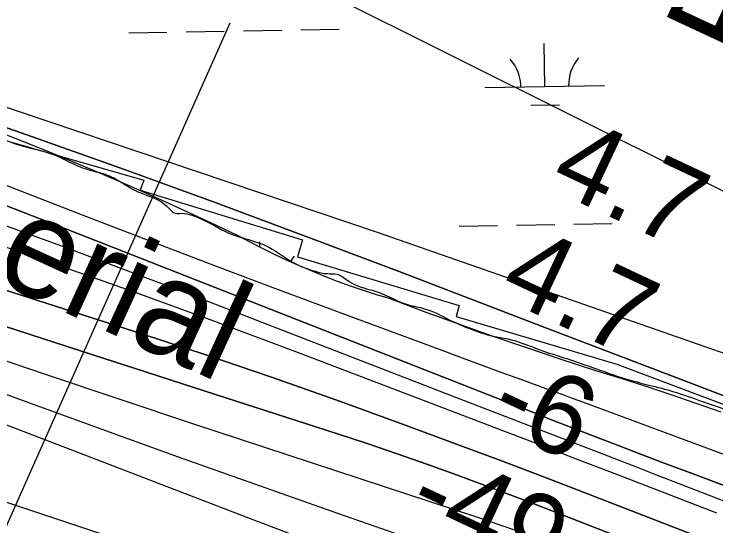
# Model space of a CAD drawing. Extents: x 3855477 to 3893699, y 299188 to 325115.
# Drawn here: x 3887154 to 3887741, y 318105 to 318533 of the extents above; entities that cross this region are included whole.
import ezdxf

# ---------------------------------------------------------------- set-up
doc = ezdxf.new("R2010")
doc.units = 0
for name, color, linetype in [('V-RIVR-EDGE', 7, 'Continuous'), ('V-RIVR-IDEN', 7, 'Continuous'), ('V-RIVR-RANG', 7, 'Continuous'), ('V-RIVR-RANG-IDEN', 7, 'Continuous'), ('V-RRAP-FSHR', 7, 'Continuous'), ('V-RRAP-RVMT', 7, 'Continuous'), ('V-TOPO-DPTH', 7, 'Continuous'), ('V-TOPO-MAJR', 7, 'Continuous'), ('V-TOPO-MINR', 7, 'Continuous'), ('V-TOPO-WATR', 7, 'Continuous'), ('V-WETL-SWMP', 7, 'Continuous')]:
    doc.layers.add(name, color=color, linetype=linetype)

msp = doc.modelspace()

# ---------------------------------------------------------------- linework, layer by layer
at = {"layer": 'V-RIVR-EDGE'}
msp.add_spline([(3882913.07, 320040.06), (3882915.62, 320023.31), (3882920.75, 320004.57), (3882925.91, 319994.19), (3882938.63, 319980.21), (3882958.1, 319959.44), (3882969.63, 319947.06), (3882988.69, 319921.11), (3882997.83, 319910.32), (3883016.92, 319894.33), (3883040.79, 319875.15), (3883065.46, 319858.35), (3883074.21, 319851.15), (3883076.99, 319846.76), (3883076.17, 319838.39), (3883079.35, 319835.99), (3883089.7, 319829.59), (3883100.85, 319827.57), (3883118.38, 319827.13), (3883127.15, 319826.31), (3883136.71, 319823.5), (3883150.24, 319817.88), (3883163.79, 319815.46), (3883172.55, 319812.25), (3883186.87, 319803.45), (3883203.98, 319792.64), (3883220.31, 319786.63), (3883247, 319780.98), (3883267.7, 319771.76), (3883286.41, 319765.34), (3883334.2, 319752.07), (3883358.49, 319742.84), (3883374.02, 319734.83), (3883397.11, 319726.41), (3883413.05, 319725.17), (3883429.78, 319723.94), (3883441.34, 319723.11), (3883453.29, 319720.69), (3883466.02, 319713.09), (3883479.95, 319705.08), (3883489.91, 319704.26), (3883527.34, 319690.22), (3883553.21, 319677), (3883567.55, 319671.39), (3883604.17, 319654.96), (3883613.73, 319653.34), (3883624.49, 319652.91), (3883634.45, 319650.1), (3883661.52, 319638.48), (3883676.25, 319631.27), (3883688.98, 319621.67), (3883706.1, 319614.45), (3883729.19, 319605.63), (3883766.61, 319588.4), (3883795.68, 319577.97), (3883823.95, 319569.53), (3883888.45, 319543.06), (3883936.22, 319521.82), (3883952.94, 319515.8), (3884165.99, 319447.53), (3884193.47, 319441.08), (3884330.86, 319398.5), (3884355.55, 319389.67), (3884375.06, 319382.05), (3884570.17, 319313.42), (3884589.68, 319305.4), (3884662.93, 319270.94), (3884854.78, 319175.22), (3884883.03, 319156.42), (3884897.36, 319146.82), (3884909.7, 319140.41), (3884939.96, 319128.78), (3884943.14, 319128.77), (3884951.91, 319128.75), (3884958.28, 319127.14), (3884973.81, 319120.72), (3884980.98, 319119.91), (3884992.54, 319118.68), (3885018.83, 319115.43), (3885038.75, 319110.2), (3885055.47, 319103.78), (3885077.75, 319090.97), (3885091.29, 319082.97), (3885105.22, 319077.36), (3885120.75, 319072.53), (3885137.87, 319066.51), (3885153.8, 319061.69), (3885176.1, 319054.07), (3885192.42, 319047.25), (3885212.74, 319042.02), (3885236.64, 319036.38), (3885260.93, 319028.75), (3885280.84, 319023.52), (3885320.26, 319009.47), (3885333.41, 319006.65), (3885341.78, 319010.61), (3885348.96, 319010.6), (3885360.91, 319007.38), (3885367.27, 319002.18), (3885375.21, 318990.6), (3885390.72, 318976.62), (3885409.81, 318961.03), (3885442.04, 318941.02), (3885463.54, 318930.61), (3885519.64, 318891.41), (3885550.26, 318866.63), (3885563.39, 318858.22), (3885583.3, 318852.6), (3885601.22, 318845.78), (3885609.58, 318839.78), (3885620.71, 318828.19), (3885637.42, 318818.19), (3885654.54, 318810.97), (3885670.48, 318809.34), (3885686.02, 318808.9), (3885702.35, 318805.27), (3885731.82, 318796.03), (3885773.22, 318778.8), (3885814.64, 318765.54), (3885852.09, 318760.27), (3885861.25, 318759.85), (3885864.85, 318764.62), (3885869.63, 318765.01), (3885880.79, 318764.98), (3885903.1, 318760.94), (3885937.76, 318754.08), (3885959.28, 318753.23), (3885985.97, 318749.97), (3886007.49, 318748.72), (3886012.67, 318748.71), (3886021.02, 318743.51), (3886024.61, 318743.5), (3886036.97, 318744.27), (3886045.74, 318744.25), (3886058.49, 318742.62), (3886070.03, 318737.81), (3886081.98, 318736.58), (3886104.29, 318732.54), (3886127, 318728.5), (3886153.69, 318723.65), (3886184.76, 318716.8), (3886220.6, 318705.55), (3886238.12, 318702.32), (3886252.87, 318700.69), (3886283.53, 318690.25), (3886299.85, 318684.24), (3886315.4, 318684.2), (3886332.93, 318683.76), (3886350.45, 318679.33), (3886367.98, 318674.1), (3886377.54, 318674.88), (3886395.08, 318673.24), (3886413.41, 318672), (3886429.73, 318666.78), (3886442.46, 318658.38), (3886451.22, 318653.57), (3886461.17, 318649.56), (3886487.46, 318641.93), (3886521.71, 318631.88), (3886548.79, 318623.04), (3886589.41, 318610.59), (3886599.37, 318610.16), (3886610.52, 318606.15), (3886629.62, 318593.75), (3886639.95, 318584.16), (3886659.06, 318574.95), (3886680.55, 318563.73), (3886701.66, 318556.11), (3886720.37, 318549.29), (3886735.5, 318541.28), (3886747.05, 318538.06), (3886762.98, 318535.23), (3886783.28, 318525.62), (3886805.58, 318518.39), (3886818.33, 318514.77), (3886870.9, 318500.69), (3886884.85, 318500.66), (3886895.21, 318500.63), (3886902.37, 318496.23), (3886910.34, 318494.22), (3886931.84, 318488.59), (3886964.9, 318480.53), (3886991.19, 318474.09), (3886999.96, 318474.07), (3887005.54, 318476.05), (3887011.13, 318481.22), (3887013.93, 318481.61), (3887016.31, 318480.41), (3887017.5, 318474.82), (3887019.08, 318470.84), (3887027.44, 318468.02), (3887043.37, 318462.8), (3887054.52, 318458.39), (3887069.66, 318455.96), (3887077.22, 318453.95), (3887087.58, 318450.74), (3887101.92, 318446.72), (3887154.86, 318424.27), (3887167.61, 318420.65), (3887188.32, 318414.62), (3887203.44, 318407.41), (3887217.38, 318402.2), (3887228.13, 318399.38), (3887240.08, 318394.17), (3887254.8, 318385.36), (3887275.5, 318376.55), (3887283.06, 318370.55), (3887288.63, 318366.15), (3887293.81, 318366.14), (3887302.57, 318364.52), (3887320.89, 318356.11), (3887334.82, 318348.9), (3887347.56, 318344.88), (3887367.07, 318337.66), (3887387.36, 318324.86), (3887405.68, 318317.64), (3887416.03, 318315.62), (3887424, 318315.2), (3887432.36, 318310.4), (3887439.92, 318306), (3887457.84, 318300.37), (3887483.72, 318289.55), (3887497.26, 318286.33), (3887517.96, 318277.11), (3887536.28, 318269.09), (3887554.6, 318263.47), (3887566.94, 318261.05), (3887592.03, 318252.62), (3887630.66, 318239.77), (3887658.93, 318229.73), (3887684.82, 318222.5), (3887705.92, 318216.86), (3887729.42, 318208.84), (3887756.1, 318199.6), (3887774.81, 318191.98), (3887794.32, 318183.97), (3887813.43, 318177.94), (3887834.53, 318168.72), (3887845.28, 318163.12), (3887852.04, 318156.72), (3887853.62, 318153.13), (3887859.19, 318148.34), (3887867.55, 318142.74), (3887873.92, 318140.73), (3887888.65, 318136.31), (3887904.19, 318132.68), (3887912.95, 318129.07), (3887924.5, 318126.65), (3887934.06, 318127.03), (3887939.24, 318126.62), (3887957.56, 318119.8), (3887971.5, 318115.78), (3887987.43, 318111.35), (3888004.95, 318104.93), (3888020.48, 318101.71), (3888032.43, 318098.49), (3888062.28, 318083.27), (3888089.35, 318070.85), (3888114.83, 318059.23), (3888138.32, 318051.2), (3888172.17, 318040.36), (3888205.22, 318029.12), (3888225.54, 318024.28), (3888240.66, 318017.87), (3888260.96, 318005.46), (3888270.51, 317999.06), (3888283.25, 317993.05), (3888296.78, 317985.85), (3888310.72, 317981.83), (3888328.24, 317977), (3888351.34, 317970.57), (3888385.2, 317962.91), (3888403.91, 317956.89), (3888426.21, 317947.67), (3888456.86, 317934.44), (3888480.34, 317921.63), (3888501.05, 317912.81), (3888524.54, 317903.58), (3888535.69, 317900.37), (3888548.83, 317894.36), (3888572.72, 317886.73), (3888589.44, 317880.31), (3888622.09, 317867.87), (3888643.59, 317858.65), (3888662.69, 317846.65), (3888675.03, 317839.84), (3888693.74, 317831.83), (3888718.42, 317821.41), (3888732.76, 317816.59), (3888741.11, 317810.59), (3888752.26, 317808.17), (3888769.39, 317803.34), (3888782.92, 317796.93), (3888796.05, 317787.34), (3888809.18, 317778.14), (3888821.52, 317772.13), (3888833.87, 317768.91), (3888876.07, 317752.47), (3888901.55, 317743.64), (3888917.88, 317736.42), (3888936.19, 317728.41), (3888954.89, 317717.2), (3888975.6, 317709.18), (3888995.91, 317704.35), (3889006.66, 317698.74), (3889030.14, 317685.93), (3889058.39, 317669.52), (3889086.65, 317654.7), (3889114.52, 317640.69), (3889137.61, 317630.67), (3889158.31, 317621.45), (3889182.2, 317611.82), (3889201.3, 317602.61), (3889223.19, 317589.8), (3889248.68, 317581.37), (3889266.99, 317574.95), (3889284.91, 317567.33), (3889318.74, 317550.51), (3889342.24, 317543.68), (3889366.53, 317536.05), (3889375.29, 317532.84), (3889379.27, 317530.04), (3889383.64, 317525.24), (3889392.8, 317522.03), (3889413.1, 317513.61), (3889433.81, 317506.79), (3889450.93, 317497.98), (3889480.78, 317481.96), (3889501.08, 317472.74), (3889535.73, 317462.3), (3889554.43, 317453.08), (3889589.06, 317435.86), (3889622.89, 317417.05), (3889642, 317409.83), (3889673.05, 317391.82), (3889721.6, 317364.59), (3889737.12, 317353.8), (3889772.53, 317332.98), (3889784.87, 317326.18), (3889810.73, 317308.18), (3889827.85, 317302.56), (3889858.1, 317286.54), (3889879.99, 317274.53), (3889894.73, 317269.32), (3889918.2, 317253.71), (3889950.03, 317230.12), (3889967.52, 317212.94), (3889983.02, 317195.77), (3890012.06, 317173.78), (3890105.95, 317108.58), (3890125.44, 317093.79), (3890144.94, 317082.58), (3890167.64, 317074.95), (3890186.35, 317064.94), (3890221.77, 317046.92), (3890257.99, 317025.31), (3890331.22, 316987.67), (3890369.83, 316967.65), (3890390.93, 316957.63), (3890407.64, 316945.63), (3890422.75, 316932.04), (3890429.51, 316927.25), (3890449.01, 316914.05), (3890471.7, 316903.63), (3890490.01, 316896.41), (3890499.96, 316888.01), (3890521.03, 316869.23), (3890534.96, 316861.62), (3890551.28, 316852.82), (3890573.17, 316840.01), (3890585.89, 316827.22), (3890608.17, 316813.62), (3890639.21, 316793.62), (3890667.46, 316774.42), (3890678.59, 316764.43), (3890688.53, 316754.44), (3890700.87, 316746.84), (3890712.81, 316743.22), (3890739.5, 316735.18), (3890774.52, 316714.77), (3890820.28, 316686.76), (3890859.27, 316660.76), (3890897.07, 316634.76), (3890934.87, 316609.56), (3890937.66, 316609.55), (3890950.8, 316605.93), (3890969.5, 316592.34), (3890995.35, 316573.54), (3891054.64, 316535.14), (3891075.74, 316526.32), (3891110.75, 316503.11), (3891142.19, 316482.71), (3891182.78, 316458.7), (3891207.05, 316441.9), (3891221.78, 316435.89), (3891228.94, 316432.28), (3891244.86, 316421.88), (3891276.68, 316396.29), (3891289.02, 316391.08), (3891298.17, 316384.68), (3891322.84, 316368.28), (3891339.94, 316353.89), (3891357.06, 316344.68), (3891370.59, 316337.08), (3891398.44, 316318.28), (3891409.82, 316310.65)], degree=3, dxfattribs=at)
at = {"layer": 'V-RIVR-RANG'}
msp.add_line((3887334.36, 318525.02), (3886943.41, 317648.23), dxfattribs=at)
at = {"layer": 'V-RRAP-FSHR'}
msp.add_lwpolyline([(3881564.99, 320168.46), (3882290.98, 320136.72), (3882577.49, 320103.12), (3882856.66, 320036.35), (3883056.04, 319933.58), (3883261.47, 319808.51), (3883906.09, 319563.49), (3885130.13, 319086.36), (3885457.8, 318941.62), (3885790.86, 318826.85), (3886046.53, 318776.2), (3886299.61, 318727.08), (3886656.22, 318620.28), (3887457.69, 318350.27), (3888209.07, 318088.36), (3889125.14, 317701.45), (3889947.72, 317302.4), (3889966.68, 317265.01)], dxfattribs=at)
at = {"layer": 'V-RRAP-RVMT'}
for p, q in [((3886976.47, 318475.93), (3887262.41, 318393.75)), ((3887262.41, 318393.75), (3887259.33, 318385.4)), ((3887259.33, 318385.4), (3887395.21, 318343.79)), ((3887395.21, 318343.79), (3887390.82, 318329.69)), ((3887390.82, 318329.69), (3887526.1, 318288.9)), ((3887526.1, 318288.9), (3887523.69, 318279.88)), ((3887523.69, 318279.88), (3887658.07, 318239.99)), ((3887658.07, 318239.99), (3887790.81, 318190.11))]:
    msp.add_line(p, q, dxfattribs=at)
at = {"layer": 'V-TOPO-DPTH'}
for points in [[(3883112.97, 320244.44), (3887109.51, 318702.65), (3891405.62, 316561.67)], [(3887741.73, 318115.26), (3887658.13, 318147.62), (3887625.92, 318160.05), (3887593.69, 318172.44), (3887561.44, 318184.78), (3887529.18, 318197.08), (3887393.99, 318248.47), (3887323.91, 318274.65), (3887253.64, 318300.29), (3887183.08, 318325.13), (3887112.32, 318349.43), (3887000.94, 318386.97), (3886985.71, 318392.02), (3886970.45, 318396.98), (3886955.14, 318401.8), (3886939.8, 318406.52), (3886875.83, 318425.89), (3886828.48, 318440.17), (3886781.09, 318454.38), (3886733.68, 318468.48), (3886686.24, 318482.51), (3886459.54, 318549.28), (3886417.86, 318561.6)], [(3887741.73, 318115.26), (3887658.13, 318147.62), (3887625.92, 318160.05), (3887593.69, 318172.44), (3887561.44, 318184.78), (3887529.18, 318197.08), (3887393.99, 318248.47), (3887323.91, 318274.65), (3887253.64, 318300.29), (3887183.08, 318325.13), (3887112.32, 318349.43), (3887000.94, 318386.97), (3886985.71, 318392.02), (3886970.45, 318396.98), (3886955.14, 318401.8), (3886939.8, 318406.52), (3886875.83, 318425.89), (3886828.48, 318440.17), (3886781.09, 318454.38), (3886733.68, 318468.48), (3886686.24, 318482.51), (3886459.54, 318549.28), (3886417.86, 318561.6)], [(3887042.9, 318474.33), (3887169.11, 318430), (3887246.11, 318402.59), (3887322.95, 318374.75), (3887399.56, 318346.27), (3887476.01, 318317.35), (3887598.03, 318270.61), (3887615.59, 318263.89), (3887633.15, 318257.18), (3887650.71, 318250.47), (3887668.28, 318243.78), (3887804.11, 318192.04)], [(3887804.11, 318192.04), (3887668.28, 318243.78), (3887650.71, 318250.47), (3887633.15, 318257.18), (3887615.59, 318263.89), (3887598.03, 318270.61), (3887476.01, 318317.35), (3887399.56, 318346.27), (3887322.95, 318374.75), (3887246.11, 318402.59), (3887169.11, 318430), (3887042.9, 318474.33)], [(3887124.27, 318381.15), (3887158.25, 318368.23), (3887192.14, 318355.1), (3887596.13, 318196.33), (3887599.8, 318194.89), (3887603.47, 318193.46), (3887607.14, 318192.03), (3887610.81, 318190.61), (3887641.13, 318178.87), (3887659.98, 318171.61), (3887678.84, 318164.39), (3887697.72, 318157.23), (3887716.62, 318150.11), (3888339.39, 317916.36)], [(3888339.39, 317916.36), (3887716.62, 318150.11), (3887697.72, 318157.23), (3887678.84, 318164.39), (3887659.98, 318171.61), (3887641.13, 318178.87), (3887610.81, 318190.61), (3887607.14, 318192.03), (3887603.47, 318193.46), (3887599.8, 318194.89), (3887596.13, 318196.33), (3887192.14, 318355.1), (3887158.25, 318368.23), (3887124.27, 318381.15)], [(3887029.9, 318339.09), (3887260.74, 318265.2), (3887315, 318247.43), (3887369.09, 318229.16), (3887422.93, 318210.17), (3887476.6, 318190.69), (3887541.23, 318166.73), (3887562.44, 318158.82), (3887583.63, 318150.83), (3887604.78, 318142.76), (3887625.91, 318134.61), (3887969.76, 318001.23)], [(3887969.76, 318001.23), (3887625.91, 318134.61), (3887604.78, 318142.76), (3887583.63, 318150.83), (3887562.44, 318158.82), (3887541.23, 318166.73), (3887476.6, 318190.69), (3887422.93, 318210.17), (3887369.09, 318229.16), (3887315, 318247.43), (3887260.74, 318265.2), (3887029.9, 318339.09)], [(3887144.94, 318272.03), (3887220.5, 318247.58), (3887262.83, 318233.89), (3887305.16, 318220.21), (3887347.49, 318206.54), (3887389.83, 318192.88), (3887424.31, 318181.75), (3887449.36, 318173.5), (3887474.33, 318165.04), (3887499.19, 318156.27), (3887523.98, 318147.29), (3887553.71, 318136.32), (3887563.57, 318132.65), (3887573.43, 318128.94), (3887583.26, 318125.18), (3887593.08, 318121.38), (3888326.31, 317835.79)], [(3888326.31, 317835.79), (3887593.08, 318121.38), (3887583.26, 318125.18), (3887573.43, 318128.94), (3887563.57, 318132.65), (3887553.71, 318136.32), (3887523.98, 318147.29), (3887499.19, 318156.27), (3887474.33, 318165.04), (3887449.36, 318173.5), (3887424.31, 318181.75), (3887389.83, 318192.88), (3887347.49, 318206.54), (3887305.16, 318220.21), (3887262.83, 318233.89), (3887220.5, 318247.58), (3887144.94, 318272.03)]]:
    msp.add_lwpolyline(points, dxfattribs=at)
at = {"layer": 'V-TOPO-MAJR'}
msp.add_lwpolyline([(3888299.18, 317818.92), (3887625.41, 318081.66), (3887614.94, 318085.69), (3887604.44, 318089.66), (3887593.91, 318093.53), (3887583.35, 318097.33), (3887572.76, 318101.06), (3887562.16, 318104.73), (3887551.53, 318108.32), (3887540.88, 318111.87), (3887304.31, 318189.77), (3887241.74, 318210.55), (3887179.24, 318231.54), (3887116.84, 318252.85)], dxfattribs=at)
at = {"layer": 'V-TOPO-MINR'}
for points in [[(3887783.08, 318111.82), (3887736.96, 318129.61), (3887690.85, 318147.42), (3887673.91, 318153.98), (3887636.27, 318168.53), (3887598.64, 318183.09), (3887561, 318197.63), (3887523.36, 318212.18), (3887295.83, 318300.08), (3887243.39, 318320.02), (3887190.82, 318339.6), (3887138.05, 318358.64), (3887085.14, 318377.3), (3887027.34, 318397.36), (3887003.19, 318405.59), (3886978.98, 318413.65), (3886954.68, 318421.44), (3886930.33, 318429.05), (3886825.43, 318461.22), (3886748.55, 318484.67), (3886671.63, 318507.97), (3886594.63, 318531.04), (3886517.59, 318553.95), (3886166.48, 318657.83)], [(3887741.73, 318115.26), (3887658.13, 318147.62), (3887625.92, 318160.05), (3887593.69, 318172.44), (3887561.44, 318184.78), (3887529.18, 318197.08), (3887393.99, 318248.47), (3887323.91, 318274.65), (3887253.64, 318300.29), (3887183.08, 318325.13), (3887112.32, 318349.43), (3887000.94, 318386.97), (3886985.71, 318392.02), (3886970.45, 318396.98), (3886955.14, 318401.8), (3886939.8, 318406.52), (3886875.83, 318425.89), (3886828.48, 318440.17), (3886781.09, 318454.38), (3886733.68, 318468.48), (3886686.24, 318482.51), (3886459.54, 318549.28), (3886417.86, 318561.6)], [(3887998.41, 317874.6), (3887594.18, 318020.91), (3887563.77, 318031.94), (3887533.38, 318042.99), (3887502.99, 318054.07), (3887472.62, 318065.18), (3887442.28, 318076.37), (3887411.97, 318087.66), (3887381.72, 318099.09), (3887351.5, 318110.61), (3886910.95, 318279.71), (3886910.35, 318279.93), (3886905.83, 318281.27), (3886904.19, 318281.68), (3886903.37, 318281.88), (3886661.28, 318340.12), (3886563.04, 318364.74), (3886465.14, 318390.59), (3886367.74, 318418.3)], [(3888274, 317969.34), (3887627.32, 318209.03), (3887620.24, 318211.64), (3887613.16, 318214.25), (3887606.07, 318216.84), (3887598.98, 318219.42), (3887578.63, 318226.81), (3887561.37, 318233.09), (3887544.12, 318239.4), (3887526.88, 318245.74), (3887509.65, 318252.1), (3887432.86, 318280.52), (3887377.29, 318301.24), (3887321.78, 318322.13), (3887266.37, 318343.27), (3887211.02, 318364.59), (3887081.17, 318414.94)], [(3888339.39, 317916.36), (3887716.62, 318150.11), (3887697.72, 318157.23), (3887678.84, 318164.39), (3887659.98, 318171.61), (3887641.13, 318178.87), (3887610.81, 318190.61), (3887607.14, 318192.03), (3887603.47, 318193.46), (3887599.8, 318194.89), (3887596.13, 318196.33), (3887192.14, 318355.1), (3887158.25, 318368.23), (3887124.27, 318381.15)], [(3887969.76, 318001.23), (3887625.91, 318134.61), (3887604.78, 318142.76), (3887583.63, 318150.83), (3887562.44, 318158.82), (3887541.23, 318166.73), (3887476.6, 318190.69), (3887422.93, 318210.17), (3887369.09, 318229.16), (3887315, 318247.43), (3887260.74, 318265.2), (3887029.9, 318339.09)], [(3887789.81, 317984.49), (3887708.95, 318013.93), (3887602.03, 318052.47), (3887574.52, 318062.34), (3887546.99, 318072.17), (3887519.43, 318081.92), (3887491.86, 318091.61), (3887419.11, 318117.08), (3887355.19, 318139.61), (3887291.33, 318162.3), (3887227.57, 318185.26), (3887163.87, 318208.39), (3886938.79, 318290.65)], [(3888326.31, 317835.79), (3887593.08, 318121.38), (3887583.26, 318125.18), (3887573.43, 318128.94), (3887563.57, 318132.65), (3887553.71, 318136.32), (3887523.98, 318147.29), (3887499.19, 318156.27), (3887474.33, 318165.04), (3887449.36, 318173.5), (3887424.31, 318181.75), (3887389.83, 318192.88), (3887347.49, 318206.54), (3887305.16, 318220.21), (3887262.83, 318233.89), (3887220.5, 318247.58), (3887144.94, 318272.03)], [(3887103.12, 318139.29), (3887178.42, 318114.27), (3887253.69, 318089.15), (3887328.94, 318063.95), (3887447.5, 318024.14), (3887480.83, 318012.92), (3887514.15, 318001.67), (3887547.45, 317990.37), (3887580.74, 317979.03), (3887613.95, 317967.5), (3887647.09, 317955.74), (3887680.1, 317943.64), (3887713.03, 317931.31), (3888256.54, 317724.55)]]:
    msp.add_lwpolyline(points, dxfattribs=at)
at = {"layer": 'V-TOPO-WATR'}
msp.add_lwpolyline([(3887804.11, 318192.04), (3887668.28, 318243.78), (3887650.71, 318250.47), (3887633.15, 318257.18), (3887615.59, 318263.89), (3887598.03, 318270.61), (3887476.01, 318317.35), (3887399.56, 318346.27), (3887322.95, 318374.75), (3887246.11, 318402.59), (3887169.11, 318430), (3887042.9, 318474.33)], dxfattribs=at)
at = {"layer": 'V-WETL-SWMP'}
for p, q in [((3887249.72, 318517.12), (3887281.72, 318517.64)), ((3887297.72, 318517.9), (3887329.71, 318518.42)), ((3887345.71, 318518.68), (3887377.71, 318519.2)), ((3887393.7, 318519.46), (3887425.7, 318519.99)), ((3887597.82, 318472.04), (3887597.23, 318508.04)), ((3887547.83, 318471.23), (3887647.81, 318472.86)), ((3887586.07, 318456.42), (3887610.07, 318456.81)), ((3887160.51, 318426.4), (3887127.14, 318439.28)), ((3887183.39, 318417.18), (3887160.51, 318426.4)), ((3887206.2, 318407.77), (3887183.39, 318417.18)), ((3887228.92, 318398.17), (3887206.2, 318407.77)), ((3887251.56, 318388.37), (3887228.92, 318398.17)), ((3887274.11, 318378.39), (3887251.56, 318388.37)), ((3887296.58, 318368.21), (3887274.11, 318378.39)), ((3887318.96, 318357.84), (3887296.58, 318368.21)), ((3887341.26, 318347.29), (3887318.96, 318357.84)), ((3887526.3, 318355.43), (3887558.3, 318355.95)), ((3887574.29, 318356.21), (3887606.29, 318356.73)), ((3887622.29, 318356.99), (3887654.28, 318357.51)), ((3887351.35, 318341.87), (3887341.26, 318347.29)), ((3887361.53, 318336.64), (3887351.35, 318341.87)), ((3887359.5, 318337.68), (3887359.43, 318342.28)), ((3887371.81, 318331.59), (3887361.53, 318336.64)), ((3887382.17, 318326.73), (3887371.81, 318331.59)), ((3887392.62, 318322.06), (3887382.17, 318326.73)), ((3887403.16, 318317.57), (3887392.62, 318322.06)), ((3887413.77, 318313.28), (3887403.16, 318317.57)), ((3887424.46, 318309.18), (3887413.77, 318313.28)), ((3887435.22, 318305.28), (3887424.46, 318309.18)), ((3887446.06, 318301.57), (3887435.22, 318305.28)), ((3887456.95, 318298.05), (3887446.06, 318301.57)), ((3887467.91, 318294.73), (3887456.95, 318298.05)), ((3887496.48, 318284.07), (3887467.91, 318294.73)), ((3887525.13, 318273.65), (3887496.48, 318284.07)), ((3887553.87, 318263.47), (3887525.13, 318273.65)), ((3887582.7, 318253.53), (3887553.87, 318263.47)), ((3887611.61, 318243.84), (3887582.7, 318253.53)), ((3887640.61, 318234.4), (3887611.61, 318243.84)), ((3887661.7, 318227.88), (3887640.61, 318234.4)), ((3887682.73, 318221.16), (3887661.7, 318227.88)), ((3887703.69, 318214.23), (3887682.73, 318221.16)), ((3887724.57, 318207.09), (3887703.69, 318214.23)), ((3887745.39, 318199.75), (3887724.57, 318207.09))]:
    msp.add_line(p, q, dxfattribs=at)
for centre, start, end in [((3887542.58, 318471.62), 0.16154, 41.7052), ((3887653.05, 318473.42), 140.16154, 181.7052), ((3887415.24, 318307.66), 140.16154, 149.5385)]:
    msp.add_arc(centre, 35.25, start, end, dxfattribs=at)

# ---------------------------------------------------------------- texts
at = {"layer": 'V-RIVR-IDEN'}
msp.add_text('Aerial', height=83, rotation=335.42471, dxfattribs=at).set_placement((3887066.77, 318342.39))
at = {"layer": 'V-RIVR-RANG'}
for s, p in [('4.7', (3887599.64, 318387.84)), ('4.7', (3887557.41, 318297.19)), ('-6', (3887547.91, 318191.2)), ('-49', (3887479.66, 318112.76))]:
    msp.add_text(s, height=67, rotation=334.87833, dxfattribs=at).set_placement(p)
at = {"layer": 'V-RIVR-RANG-IDEN'}
msp.add_text('R-18.2', height=83, rotation=65.02439, dxfattribs=at).set_placement((3887771.46, 318487.01))

doc.saveas('drawing.dxf')
